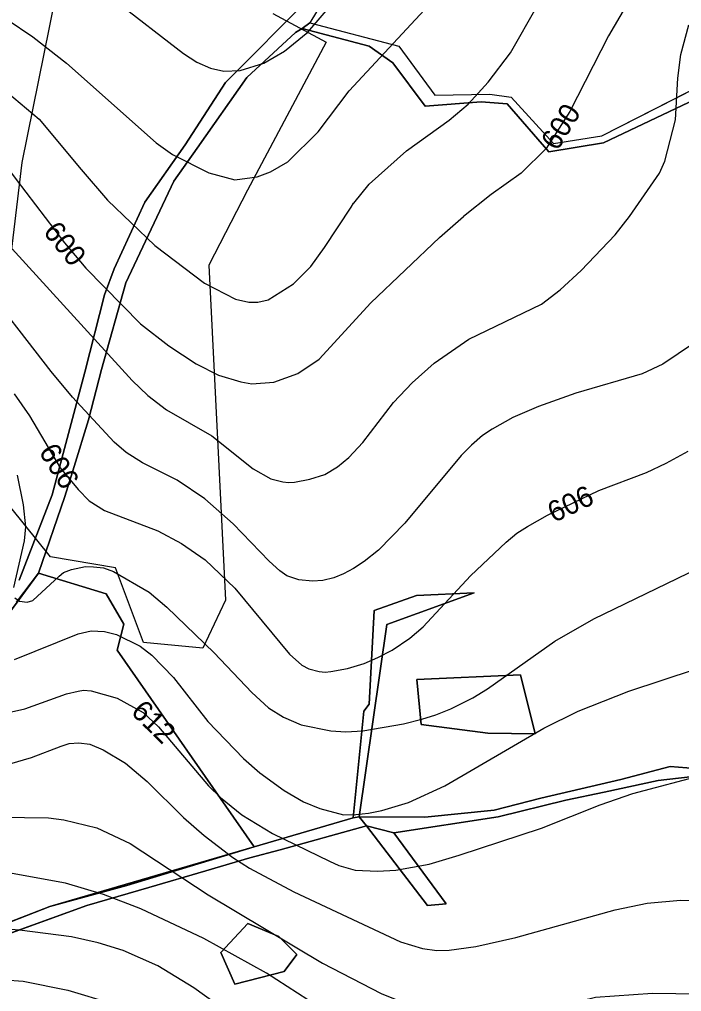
# Model space of a CAD drawing. Extents: x -709418 to -703832, y -1161719 to -1157826.
# Drawn here: x -705971 to -705715.8, y -1159992.8 to -1159618.2 of the extents above; entities that cross this region are included whole.
import ezdxf

# ---------------------------------------------------------------- set-up
doc = ezdxf.new("R2010")
doc.units = 0
for name, color, linetype in [('102_obvod PÚ', 7, 'Continuous'), ('120_vrstevnice hlavní', 7, 'Continuous'), ('121_vrstevnice hlavní_popis', 7, 'Continuous'), ('122_vrstevnice základní', 7, 'Continuous'), ('206_TTP_KN', 7, 'Continuous'), ('207_lesní pozemek_KN', 7, 'Continuous'), ('210_ostatní plocha_KN', 7, 'Continuous'), ('514 odvodnění - LPIS', 7, 'Continuous')]:
    doc.layers.add(name, color=color, linetype=linetype)

msp = doc.modelspace()

# ---------------------------------------------------------------- linework, layer by layer
at = {"layer": '102_obvod PÚ'}
for points in [[(-705846.15, -1159598.18), (-705859.01, -1159619.55), (-705824.72, -1159628.51), (-705810.91, -1159647.42), (-705789.7, -1159647), (-705781.42, -1159648.14), (-705765.06, -1159666.07), (-705746.55, -1159663.11), (-705703.3, -1159641.06)], [(-705985.19, -1159860.82), (-705963.63, -1159831.62), (-705937.51, -1159839.54), (-705930.71, -1159851.23), (-705933.28, -1159861.25), (-705880.49, -1159937.13), (-705959.3, -1159960.06), (-706031.94, -1159988.44)], [(-706031.94, -1159988.44), (-705959.3, -1159960.06), (-705880.49, -1159937.13), (-705933.28, -1159861.25), (-705930.71, -1159851.23), (-705937.51, -1159839.54), (-705963.63, -1159831.62), (-705985.19, -1159860.82)]]:
    msp.add_lwpolyline(points, dxfattribs=at)
at = {"layer": '120_vrstevnice hlavní'}
for points in [[(-705684.16, -1159517.53), (-705721.2, -1159585.61), (-705743.94, -1159624.51), (-705758.81, -1159653.68), (-705767.96, -1159667.98), (-705777.54, -1159677.42), (-705789.16, -1159685.72), (-705799.75, -1159694.12)], [(-705977.91, -1159672.33), (-705972.26, -1159679.93), (-705953.66, -1159704.32), (-705945.4, -1159714.02), (-705924.31, -1159735.53), (-705913.34, -1159743.94), (-705902.79, -1159750.92), (-705894.24, -1159755.34), (-705885.69, -1159757.9), (-705881.42, -1159758.61), (-705872.87, -1159758.05), (-705863.6, -1159754.62), (-705855.48, -1159749.07), (-705835.53, -1159727.41), (-705809.03, -1159702.19), (-705799.75, -1159694.12)], [(-705972.9, -1159864.92), (-705948.39, -1159854.94), (-705943.26, -1159853.8), (-705938.13, -1159854.09), (-705933.57, -1159855.23), (-705924.45, -1159859.79), (-705919.89, -1159863.21), (-705911.62, -1159871.76), (-705898.37, -1159888.71), (-705884.55, -1159902.96), (-705878.28, -1159908.52), (-705868.88, -1159915.36), (-705861.52, -1159919.77), (-705855.2, -1159922.34), (-705846.08, -1159924.76), (-705841.36, -1159924.66), (-705836.39, -1159924.05), (-705831.26, -1159923.05), (-705821, -1159919.92), (-705807.03, -1159913.51), (-705768.85, -1159891.28), (-705755.59, -1159884.72), (-705736.07, -1159877.03), (-705710.42, -1159868.62)], [(-705852.98, -1160024.04), (-705865.58, -1160016.55), (-705883.13, -1160006.13), (-705903.79, -1159991.45), (-705917.61, -1159982.9), (-705931, -1159977.06), (-705940.62, -1159974.07), (-705950.95, -1159971.79), (-705970.9, -1159969.22), (-705990.85, -1159967.65), (-706010.8, -1159964.66), (-706016.38, -1159963.54), (-706022.77, -1159961.53), (-706034.31, -1159956.54), (-706042.58, -1159950.7), (-706049.84, -1159943.72), (-706057.4, -1159934.6), (-706061.1, -1159927.33)]]:
    msp.add_lwpolyline(points, dxfattribs=at)
msp.add_open_spline([(-705799.75, -1159694.12), (-705799.75, -1159694.12)], degree=1, dxfattribs=at)
at = {"layer": '122_vrstevnice základní'}
for points in [[(-705907.69, -1159631.37), (-705902.54, -1159634.66), (-705897.39, -1159636.95), (-705892.24, -1159638.09), (-705885.95, -1159637.81), (-705876.8, -1159635.09), (-705868.79, -1159630.37), (-705859.78, -1159623.08), (-705827.6, -1159585.47), (-705816.59, -1159571.31), (-705787.41, -1159536.13), (-705780.26, -1159525.26), (-705763.39, -1159493.22), (-705747.08, -1159465.19), (-705735.21, -1159449.46), (-705719.2, -1159432.73), (-705711.76, -1159426.44)], [(-705995.78, -1159608.35), (-705987.78, -1159611.64), (-705975.76, -1159618.22), (-705965.75, -1159624.94), (-705952.88, -1159635.09), (-705918.27, -1159665.7), (-705911.98, -1159670.27), (-705897.96, -1159677.28), (-705887.95, -1159680), (-705879.37, -1159678.85), (-705874.22, -1159676.99), (-705867.5, -1159673.13), (-705855.77, -1159661.55), (-705843.9, -1159645.68), (-705811.44, -1159610.92), (-705797.42, -1159593.48), (-705770.39, -1159553), (-705747.37, -1159525.97), (-705731.49, -1159500.37), (-705714.76, -1159470.63)], [(-705842.14, -1159688.94), (-705836.18, -1159681.71), (-705821.74, -1159668.84), (-705805.29, -1159656.97), (-705798, -1159650.82), (-705790.27, -1159642.39), (-705781.69, -1159631.09), (-705771.25, -1159612.78), (-705755.52, -1159582.03), (-705749.23, -1159572.02), (-705724.92, -1159537.27), (-705717.48, -1159524.97), (-705704.61, -1159500.09)], [(-705934.29, -1159610.64), (-705907.69, -1159631.37)], [(-706058.71, -1159611.78), (-706008.66, -1159627.23), (-705996.64, -1159632.52), (-705980.62, -1159642.24), (-705963.32, -1159656.69), (-705947.18, -1159676.09)], [(-705741.36, -1159701.26), (-705735.83, -1159694.15), (-705724.2, -1159677.42), (-705722.2, -1159672.85), (-705718.05, -1159656.83), (-705717.19, -1159640.81), (-705716.05, -1159631.66), (-705712.9, -1159620.22)], [(-705947.18, -1159676.09), (-705936.99, -1159687.82), (-705918.72, -1159705.28), (-705899.66, -1159719.86), (-705887.69, -1159725.98), (-705882.56, -1159727.12), (-705879.14, -1159727.12), (-705875.15, -1159726.27), (-705865.33, -1159720.04), (-705858.66, -1159713.35), (-705853.44, -1159706.07), (-705843.16, -1159690.6), (-705842.15, -1159688.94)], [(-705977.74, -1159702.19), (-705927.58, -1159757.33), (-705921.46, -1159763.18), (-705914.33, -1159768.59), (-705896.81, -1159778.71), (-705880.85, -1159791.39), (-705874.01, -1159795.24), (-705869.45, -1159796.38), (-705867.32, -1159796.63), (-705864.89, -1159796.52), (-705859.06, -1159795.38), (-705853.2, -1159793.53), (-705848.36, -1159790.68), (-705844.06, -1159786.98), (-705838.67, -1159781.27), (-705826.84, -1159765.88), (-705819.57, -1159758.19), (-705811.17, -1159750.64), (-705797.77, -1159741.37), (-705769.7, -1159727.98), (-705762.51, -1159722.4), (-705754.45, -1159715.01), (-705741.37, -1159701.27)], [(-705711.14, -1159743.08), (-705722.96, -1159751.06), (-705730.94, -1159754.77), (-705756.56, -1159762.26), (-705770.84, -1159767.31), (-705780.82, -1159771.58), (-705788.8, -1159776.14), (-705792.49, -1159778.57), (-705796.77, -1159782.27), (-705800.76, -1159786.26), (-705822.42, -1159812.34), (-705832.54, -1159822.74), (-705838.1, -1159827.16), (-705842.25, -1159829.85), (-705846.08, -1159831.86), (-705849.75, -1159833.36), (-705854.06, -1159834.42), (-705858.05, -1159834.71), (-705863.3, -1159834.13), (-705866.03, -1159833.28), (-705867.84, -1159832.61), (-705870.59, -1159830.72), (-705874.74, -1159826.98), (-705888.54, -1159812.62), (-705899.51, -1159802.93), (-705910.2, -1159795.81), (-705923.59, -1159789.11), (-705929.86, -1159785.12), (-705934.42, -1159781.13), (-705950.53, -1159763.75), (-705958.79, -1159753.91), (-705987.57, -1159716.86)], [(-705973.04, -1159762.46), (-705967.06, -1159771.01), (-705955.23, -1159790.96), (-705948.39, -1159799.37), (-705944.11, -1159803.78), (-705938.13, -1159807.49), (-705917.61, -1159815.33), (-705908.49, -1159820.17), (-705899.37, -1159826.44), (-705887.97, -1159837.42), (-705866.88, -1159862.78), (-705862.18, -1159867.05), (-705859.42, -1159868.48), (-705855.48, -1159869.48), (-705853.08, -1159869.73), (-705850.92, -1159869.48), (-705844.55, -1159868.35), (-705838.09, -1159866.35), (-705832.79, -1159864.09), (-705827.27, -1159861.21), (-705820.5, -1159856.69), (-705815.3, -1159852.23), (-705797.06, -1159832.57), (-705783.38, -1159819.6), (-705779.3, -1159816.19), (-705775.11, -1159813.62), (-705767.42, -1159809.2), (-705747.61, -1159799.8), (-705729.23, -1159792.81), (-705721.68, -1159789.25), (-705713.24, -1159784.59)], [(-705971.9, -1159793.81), (-705969.48, -1159805.21), (-705968.62, -1159813.76), (-705969.19, -1159819.18), (-705973.32, -1159837.13)], [(-705972.75, -1159841.12), (-705970.9, -1159842.4), (-705968.05, -1159842.83), (-705965.77, -1159842.12), (-705955.66, -1159832.71), (-705953.94, -1159831.36), (-705950.95, -1159830.15), (-705945.54, -1159829.01), (-705942.4, -1159829.15), (-705938.55, -1159829.6), (-705934.71, -1159831), (-705921.03, -1159838.98), (-705914.19, -1159844.68), (-705895.95, -1159862.35), (-705881.42, -1159877.6), (-705875, -1159883.44), (-705869.16, -1159887.15), (-705862.32, -1159890), (-705850.92, -1159892.42), (-705845.2, -1159892.8), (-705838.67, -1159892.42), (-705822.99, -1159889.71), (-705815.85, -1159887.91), (-705810.45, -1159886.15), (-705804.75, -1159883.87), (-705796.27, -1159879.64), (-705790.51, -1159876.17), (-705764.57, -1159857.79), (-705749.61, -1159849.24), (-705705.29, -1159827.73)], [(-705974.04, -1159885.01), (-705968.91, -1159883.87), (-705952.87, -1159878.13), (-705948.39, -1159877.03), (-705946.28, -1159876.63), (-705943.26, -1159876.89), (-705933.28, -1159879.74), (-705923.31, -1159885.29), (-705917.33, -1159890.85), (-705898.09, -1159913.51), (-705893.53, -1159918.07), (-705885.26, -1159924.76), (-705873.44, -1159931.89), (-705851.49, -1159942.57), (-705847.82, -1159944.22), (-705841.52, -1159946), (-705832.97, -1159946.42), (-705825.84, -1159946), (-705813.02, -1159943.72), (-705801.53, -1159940.33), (-705769.7, -1159929.89), (-705747.19, -1159920.92), (-705734.5, -1159916.5), (-705706.43, -1159909.09)], [(-705974.61, -1159905.1), (-705966.37, -1159902.59), (-705954.94, -1159898.26), (-705951.76, -1159897.2), (-705948.1, -1159896.98), (-705943.83, -1159897.55), (-705938.7, -1159899.68), (-705930.15, -1159904.81), (-705921.74, -1159911.94), (-705907.78, -1159925.76), (-705899.8, -1159932.74), (-705888.68, -1159941.15), (-705882.27, -1159945.28), (-705865.17, -1159954.4), (-705824.13, -1159973.64), (-705815.58, -1159976.2), (-705810.05, -1159977.08), (-705805.32, -1159976.92), (-705795.06, -1159975.49), (-705779.68, -1159972.07), (-705741.34, -1159961.39), (-705728.95, -1159958.82), (-705716.12, -1159957.68), (-705691.33, -1159958.54)], [(-705836.19, -1160013.74), (-705859.76, -1159996.01), (-705875.72, -1159985.75), (-705899.94, -1159972.36), (-705924.16, -1159960.96), (-705938.56, -1159955.4), (-705953.23, -1159951.12), (-705975.18, -1159947.14), (-706000.26, -1159944.85), (-706010.52, -1159943), (-706024.2, -1159939.3), (-706033.03, -1159935.45), (-706043.43, -1159928.9), (-706048.7, -1159924.48), (-706056.54, -1159916.21)], [(-705987.57, -1159925.48), (-705959.79, -1159925.9), (-705953.8, -1159926.62), (-705941.12, -1159929.75), (-705928.3, -1159935.74), (-705898.23, -1159955.54), (-705854.2, -1159981.9), (-705831.54, -1159993.59), (-705820.71, -1159998.01), (-705814.73, -1159999.86), (-705802.76, -1160002.42), (-705792.79, -1160003.28), (-705786.8, -1160003.14), (-705776.83, -1160001.85), (-705748.9, -1159995.01), (-705726.95, -1159993.45), (-705709, -1159993.73)], [(-705997.98, -1159986.75), (-705969.48, -1159988.89), (-705952.38, -1159992.31), (-705935.28, -1159997.44), (-705915.33, -1160006.98), (-705881.99, -1160027.93)]]:
    msp.add_lwpolyline(points, dxfattribs=at)
for points in [[(-705947.18, -1159676.09), (-705947.18, -1159676.09)], [(-705842.15, -1159688.94), (-705842.14, -1159688.94)], [(-705741.37, -1159701.27), (-705741.36, -1159701.26)]]:
    msp.add_open_spline(points, degree=1, dxfattribs=at)
at = {"layer": '206_TTP_KN'}
for p, q in [((-705858.98, -1159609.71), (-705891.52, -1159642.46)), ((-705891.52, -1159642.46), (-705907.15, -1159666.58)), ((-705907.15, -1159666.58), (-705922.64, -1159688.63)), ((-705922.64, -1159688.63), (-705934.48, -1159714.25)), ((-705934.48, -1159714.25), (-705938.19, -1159724.31)), ((-705938.19, -1159724.31), (-705945.76, -1159754.14)), ((-705945.76, -1159754.14), (-705958.4, -1159801.47)), ((-705958.4, -1159801.47), (-705971.04, -1159834.3))]:
    msp.add_line(p, q, dxfattribs=at)
for points in [[(-705963.63, -1159831.62), (-705953.51, -1159802.06), (-705949.87, -1159790.54), (-705944.34, -1159772.48), (-705939.28, -1159753.11), (-705929.99, -1159719.75), (-705911.41, -1159680.55), (-705902.42, -1159667.85), (-705883.3, -1159640.52), (-705864.53, -1159623.29), (-705862.01, -1159621.73), (-705836.16, -1159628.44), (-705827.03, -1159634.86), (-705814.59, -1159651.65), (-705793.04, -1159649.98), (-705783.02, -1159650.76), (-705766.92, -1159669.24), (-705745.84, -1159665.78), (-705710.42, -1159648.94)], [(-705707.3, -1159907.16), (-705720.15, -1159906.09), (-705739.2, -1159911.08), (-705769.96, -1159918.29), (-705787.94, -1159922.93), (-705814.7, -1159925.57), (-705839.98, -1159925.51), (-705829.3, -1159851.4), (-705795.66, -1159839.24), (-705817.86, -1159840.24), (-705834.2, -1159845.95), (-705836.23, -1159882.05), (-705838.19, -1159884.77), (-705842.37, -1159925.94), (-705880.49, -1159937.13), (-705933.28, -1159861.25), (-705930.71, -1159851.23), (-705937.51, -1159839.54), (-705963.63, -1159831.62)], [(-705817.85, -1159872.64), (-705816.1, -1159889.88), (-705790.48, -1159893.23), (-705772.14, -1159893.52), (-705777.85, -1159870.82), (-705817.85, -1159872.64)], [(-705981.26, -1159972.72), (-705944.94, -1159959.65), (-705921.13, -1159952.73), (-705899.08, -1159946.33), (-705882.15, -1159941.32), (-705870.49, -1159938.22), (-705837.15, -1159928.94), (-705813.72, -1159959.64), (-705806.46, -1159959.07), (-705826.71, -1159931.65), (-705786.47, -1159925.49), (-705760.39, -1159919.05), (-705745.56, -1159915.94), (-705724.76, -1159911.44), (-705707.95, -1159909.6)], [(-705893.3, -1159977.81), (-705888, -1159990.05), (-705868.89, -1159985.1), (-705864, -1159978.59), (-705871.01, -1159971.65), (-705882.97, -1159966.62), (-705893.3, -1159977.81)]]:
    msp.add_lwpolyline(points, dxfattribs=at)
at = {"layer": '207_lesní pozemek_KN'}
for p, q in [((-705972.08, -1159842.79), (-705963.63, -1159831.62)), ((-705963.63, -1159831.62), (-705937.51, -1159839.54)), ((-705937.51, -1159839.54), (-705930.71, -1159851.23)), ((-705930.71, -1159851.23), (-705933.28, -1159861.25)), ((-705933.28, -1159861.25), (-705880.49, -1159937.13)), ((-705880.49, -1159937.13), (-705929.54, -1159951.96)), ((-705929.54, -1159951.96), (-705959.3, -1159960.06)), ((-705959.3, -1159960.06), (-706031.94, -1159988.44))]:
    msp.add_line(p, q, dxfattribs=at)
at = {"layer": '210_ostatní plocha_KN'}
for p, q in [((-705846.15, -1159598.18), (-705859.01, -1159619.55)), ((-705891.52, -1159642.46), (-705858.98, -1159609.71)), ((-705862.01, -1159621.73), (-705864.53, -1159623.29)), ((-705859.01, -1159619.55), (-705862.01, -1159621.73)), ((-705862.01, -1159621.73), (-705859.01, -1159619.55)), ((-705836.16, -1159628.44), (-705862.01, -1159621.73)), ((-705859.01, -1159619.55), (-705824.72, -1159628.51)), ((-705864.53, -1159623.29), (-705883.3, -1159640.52)), ((-705827.03, -1159634.86), (-705836.16, -1159628.44)), ((-705824.72, -1159628.51), (-705810.91, -1159647.42)), ((-705814.59, -1159651.65), (-705827.03, -1159634.86)), ((-705883.3, -1159640.52), (-705902.42, -1159667.85)), ((-705746.55, -1159663.11), (-705703.3, -1159641.06)), ((-705907.15, -1159666.58), (-705891.52, -1159642.46)), ((-705810.91, -1159647.42), (-705789.7, -1159647)), ((-705789.7, -1159647), (-705781.42, -1159648.14)), ((-705781.42, -1159648.14), (-705765.06, -1159666.07)), ((-705710.42, -1159648.94), (-705745.84, -1159665.78)), ((-705793.04, -1159649.98), (-705814.59, -1159651.65)), ((-705783.02, -1159650.76), (-705793.04, -1159649.98)), ((-705766.92, -1159669.24), (-705783.02, -1159650.76)), ((-705765.06, -1159666.07), (-705746.55, -1159663.11)), ((-705922.64, -1159688.63), (-705907.15, -1159666.58)), ((-705902.42, -1159667.85), (-705911.41, -1159680.55)), ((-705745.84, -1159665.78), (-705766.92, -1159669.24)), ((-705911.41, -1159680.55), (-705929.99, -1159719.75)), ((-705934.48, -1159714.25), (-705922.64, -1159688.63)), ((-705938.19, -1159724.31), (-705934.48, -1159714.25)), ((-705929.99, -1159719.75), (-705939.28, -1159753.11)), ((-705945.76, -1159754.14), (-705938.19, -1159724.31)), ((-705939.28, -1159753.11), (-705944.34, -1159772.48)), ((-705958.4, -1159801.47), (-705945.76, -1159754.14)), ((-705944.34, -1159772.48), (-705949.87, -1159790.54)), ((-705949.87, -1159790.54), (-705953.51, -1159802.06)), ((-705971.04, -1159834.3), (-705958.4, -1159801.47)), ((-705953.51, -1159802.06), (-705963.63, -1159831.62)), ((-705963.63, -1159831.62), (-705972.08, -1159842.79)), ((-705795.66, -1159839.24), (-705829.3, -1159851.4)), ((-705817.86, -1159840.24), (-705795.66, -1159839.24)), ((-705834.2, -1159845.95), (-705817.86, -1159840.24)), ((-705836.23, -1159882.05), (-705834.2, -1159845.95)), ((-705829.3, -1159851.4), (-705839.98, -1159925.51)), ((-705817.85, -1159872.64), (-705777.85, -1159870.82)), ((-705816.1, -1159889.88), (-705817.85, -1159872.64)), ((-705777.85, -1159870.82), (-705772.14, -1159893.52)), ((-705842.37, -1159925.94), (-705838.19, -1159884.77)), ((-705838.19, -1159884.77), (-705836.23, -1159882.05)), ((-705790.48, -1159893.23), (-705816.1, -1159889.88)), ((-705772.14, -1159893.52), (-705790.48, -1159893.23)), ((-705739.2, -1159911.08), (-705720.15, -1159906.09)), ((-705720.15, -1159906.09), (-705707.3, -1159907.16)), ((-705769.96, -1159918.29), (-705739.2, -1159911.08)), ((-705707.95, -1159909.6), (-705724.76, -1159911.44)), ((-705724.76, -1159911.44), (-705745.56, -1159915.94)), ((-705787.94, -1159922.93), (-705769.96, -1159918.29)), ((-705745.56, -1159915.94), (-705760.39, -1159919.05)), ((-705760.39, -1159919.05), (-705786.47, -1159925.49)), ((-705880.49, -1159937.13), (-705842.37, -1159925.94)), ((-705842.37, -1159925.94), (-705839.98, -1159925.51)), ((-705839.98, -1159925.51), (-705842.37, -1159925.94)), ((-705839.98, -1159925.51), (-705837.15, -1159928.94)), ((-705839.98, -1159925.51), (-705814.7, -1159925.57)), ((-705837.15, -1159928.94), (-705839.98, -1159925.51)), ((-705786.47, -1159925.49), (-705826.71, -1159931.65)), ((-705814.7, -1159925.57), (-705787.94, -1159922.93)), ((-705837.15, -1159928.94), (-705870.49, -1159938.22)), ((-705826.71, -1159931.65), (-705837.15, -1159928.94)), ((-705837.15, -1159928.94), (-705826.71, -1159931.65)), ((-705813.72, -1159959.64), (-705837.15, -1159928.94)), ((-705826.71, -1159931.65), (-705806.46, -1159959.07)), ((-705929.54, -1159951.96), (-705880.49, -1159937.13)), ((-705882.15, -1159941.32), (-705899.08, -1159946.33)), ((-705870.49, -1159938.22), (-705882.15, -1159941.32)), ((-705899.08, -1159946.33), (-705921.13, -1159952.73)), ((-705959.3, -1159960.06), (-705929.54, -1159951.96)), ((-705921.13, -1159952.73), (-705944.94, -1159959.65)), ((-706031.94, -1159988.44), (-705959.3, -1159960.06)), ((-705944.94, -1159959.65), (-705981.26, -1159972.72)), ((-705806.46, -1159959.07), (-705813.72, -1159959.64)), ((-705893.3, -1159977.81), (-705882.97, -1159966.62)), ((-705882.97, -1159966.62), (-705871.01, -1159971.65)), ((-705871.01, -1159971.65), (-705864, -1159978.59)), ((-705888, -1159990.05), (-705893.3, -1159977.81)), ((-705864, -1159978.59), (-705868.89, -1159985.1)), ((-705868.89, -1159985.1), (-705888, -1159990.05))]:
    msp.add_line(p, q, dxfattribs=at)
at = {"layer": '514 odvodnění - LPIS'}
msp.add_lwpolyline([(-705873.25, -1159615.85), (-705852.77, -1159626.96), (-705883.05, -1159683.93), (-705897.99, -1159712.86), (-705891.55, -1159842.03), (-705900.33, -1159860.47), (-705923.14, -1159858.37), (-705933.92, -1159829.51), (-705959.05, -1159825.35), (-705984.38, -1159793.8), (-705969.96, -1159673.3), (-705957.19, -1159610.35)], dxfattribs=at)

# ---------------------------------------------------------------- texts
at = {"layer": '121_vrstevnice hlavní_popis'}
for s, rotation, p in [('600', 58.3385, (-705763.64, -1159669.18)), ('600', 309.0997, (-705962.12, -1159700.17)), ('606', 301.8308, (-705963.73, -1159784.79)), ('606', 25.4914, (-705764.95, -1159812.28)), ('612', 315.4475, (-705928.38, -1159885.43))]:
    msp.add_text(s, height=8, rotation=rotation, dxfattribs=at).set_placement(p)

doc.saveas('drawing.dxf')
